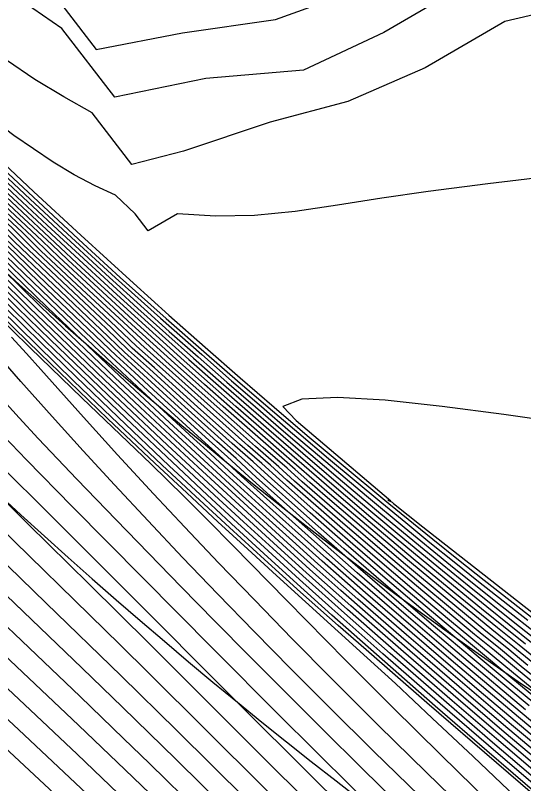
# Model space of a CAD drawing. Extents: x 2356077 to 2359823, y 225951 to 227822.
# Drawn here: x 2357951.71 to 2357969.97, y 226189.55 to 226217.14 of the extents above; entities that cross this region are included whole.
import ezdxf

# ---------------------------------------------------------------- set-up
doc = ezdxf.new("R2010")
doc.units = 0
for name, color, linetype in [('DTM Contours Major', 7, 'Continuous'), ('DTM Contours Minor', 7, 'Continuous'), ('Exist DTM Breakline', 7, 'Continuous'), ('Exist DTM Breakline Underwater', 7, 'Continuous')]:
    doc.layers.add(name, color=color, linetype=linetype)

msp = doc.modelspace()

# ---------------------------------------------------------------- linework, layer by layer
at = {"layer": 'DTM Contours Major'}
for points in [[(2357975.653, 226222.746), (2357964.94, 226216.529), (2357962.058, 226215.169), (2357958.551, 226214.868), (2357955.275, 226214.206), (2357953.379, 226216.673), (2357951.989, 226217.627)], [(2357971.267, 226172.765), (2357969.197, 226174.731), (2357967.18, 226176.673), (2357964.346, 226179.428), (2357958.742, 226184.909), (2357957.294, 226186.312), (2357955.75, 226187.793), (2357953.86, 226189.583), (2357951.828, 226191.489), (2357945.328, 226197.555), (2357942.241, 226200.453), (2357938.525, 226203.958), (2357937.564, 226204.857), (2357935.116, 226207.132), (2357932.576, 226209.482), (2357930.011, 226211.867), (2357927.487, 226214.246), (2357925.073, 226216.575), (2357922.834, 226218.813)], [(2357970.294, 226193.896), (2357969.584, 226194.48), (2357968.819, 226195.092), (2357967.326, 226196.316), (2357965.864, 226197.529), (2357964.628, 226198.57), (2357963.082, 226199.891), (2357961.172, 226201.544), (2357959.402, 226203.092), (2357958.503, 226203.887), (2357957.599, 226204.693), (2357956.08, 226206.065), (2357954.222, 226207.774), (2357953.591, 226208.361), (2357953.013, 226208.91), (2357951.841, 226210.002), (2357950.672, 226211.097), (2357949.504, 226212.204), (2357948.33, 226213.326), (2357947.157, 226214.455), (2357945.245, 226216.321), (2357943.111, 226218.451)], [(2357971.497, 226188.149), (2357966.49, 226192.455), (2357964.305, 226194.352), (2357963.299, 226195.236), (2357961.952, 226196.433), (2357960.653, 226197.602), (2357959.397, 226198.747), (2357958.177, 226199.875), (2357956.985, 226200.988), (2357955.148, 226202.729), (2357953.813, 226204.011), (2357952.497, 226205.289), (2357951.16, 226206.599), (2357949.811, 226207.933), (2357948.457, 226209.281), (2357947.108, 226210.634), (2357944.765, 226213.003), (2357942.743, 226215.073), (2357941.222, 226216.646), (2357939.667, 226218.267)], [(2357971.392, 226191.81), (2357969.436, 226193.423), (2357967.116, 226195.358), (2357965.141, 226197.029), (2357963.833, 226198.154), (2357962.512, 226199.307), (2357961.192, 226200.471), (2357960.567, 226201.049), (2357959.776, 226201.728), (2357958.254, 226203.088), (2357956.71, 226204.487), (2357955.908, 226205.194), (2357955.155, 226205.92), (2357953.588, 226207.389), (2357951.99, 226208.904), (2357951.231, 226209.658), (2357950.203, 226210.618), (2357949.197, 226211.574), (2357947.183, 226213.519), (2357946.173, 226214.506), (2357945.109, 226215.535), (2357944.246, 226216.416), (2357942.407, 226218.271)], [(2357970.689, 226189.958), (2357969.135, 226191.28), (2357967.61, 226192.587), (2357965.649, 226194.284), (2357963.757, 226195.942), (2357962.291, 226197.246), (2357961.301, 226198.137), (2357960.329, 226199.02), (2357958.427, 226200.768), (2357956.47, 226202.589), (2357954.924, 226204.046), (2357953.316, 226205.584), (2357952.208, 226206.655), (2357949.947, 226208.865), (2357947.675, 226211.107), (2357945.585, 226213.186), (2357944.885, 226213.887), (2357944.23, 226214.536), (2357942.173, 226216.642), (2357940.854, 226218.002)], [(2357971.042, 226190.884), (2357969.788, 226191.935), (2357967.363, 226193.988), (2357965.566, 226195.525), (2357963.858, 226197.006), (2357962.223, 226198.449), (2357960.618, 226199.887), (2357959.822, 226200.605), (2357959.021, 226201.344), (2357958.39, 226201.906), (2357956.461, 226203.675), (2357955.16, 226204.881), (2357953.286, 226206.662), (2357951.375, 226208.498), (2357950.409, 226209.434), (2357949.411, 226210.423), (2357947.74, 226212.031), (2357946.031, 226213.71), (2357945.17, 226214.564), (2357944.333, 226215.365), (2357943.199, 226216.545), (2357942.085, 226217.679)], [(2357970.004, 226179.186), (2357966.09, 226183), (2357962.561, 226186.462), (2357957.505, 226191.464), (2357955.511, 226193.421), (2357952.816, 226196.031), (2357950.057, 226198.699), (2357948.678, 226200.046), (2357947.312, 226201.395), (2357946.17, 226202.539), (2357941.633, 226207.134), (2357940.475, 226208.294), (2357937.591, 226211.143), (2357936.128, 226212.599), (2357934.668, 226214.085), (2357933.222, 226215.606), (2357931.803, 226217.17)], [(2357945.293, 226217.152), (2357946.643, 226215.833), (2357948.042, 226214.483), (2357949.445, 226213.146), (2357952.235, 226210.544), (2357953.58, 226209.292), (2357955.31, 226207.715), (2357956.92, 226206.267), (2357958.401, 226204.957), (2357959.477, 226204.016), (2357960.545, 226203.091), (2357961.597, 226202.188), (2357962.63, 226201.31), (2357964.325, 226199.883), (2357965.675, 226198.762), (2357967.343, 226197.4), (2357969.028, 226196.049), (2357970.741, 226194.701)], [(2357970.425, 226184.06), (2357968.894, 226185.52), (2357967.338, 226187.016), (2357965.774, 226188.531), (2357964.218, 226190.05), (2357962.688, 226191.559), (2357961.385, 226192.857), (2357960.113, 226194.134), (2357958.872, 226195.39), (2357957.661, 226196.624), (2357955.329, 226199.024), (2357953.918, 226200.489), (2357952.531, 226201.95), (2357951.839, 226202.689), (2357951.145, 226203.44), (2357949.874, 226204.839), (2357948.605, 226206.265), (2357947.356, 226207.697), (2357946.145, 226209.109), (2357944.991, 226210.478), (2357943.913, 226211.78), (2357942.845, 226213.097), (2357941.851, 226214.35), (2357940.134, 226216.553)]]:
    msp.add_lwpolyline(points, dxfattribs=at)
at = {"layer": 'DTM Contours Minor'}
for points in [[(2357948.676, 226223.633), (2357954.605, 226215.918), (2357957.707, 226216.511), (2357961.054, 226216.988), (2357963.757, 226217.975), (2357972.464, 226223.028)], [(2357943.121, 226218.789), (2357945.028, 226216.892), (2357946.29, 226215.654), (2357947.529, 226214.453), (2357948.78, 226213.253), (2357950.033, 226212.063), (2357951.276, 226210.893), (2357953.691, 226208.644), (2357955.353, 226207.116), (2357956.977, 226205.644), (2357957.941, 226204.783), (2357958.904, 226203.931), (2357960.81, 226202.267), (2357962.656, 226200.677), (2357964.481, 226199.124), (2357965.382, 226198.367), (2357966.903, 226197.107), (2357968.448, 226195.846), (2357970.028, 226194.577)], [(2357971.594, 226173.489), (2357969.646, 226175.343), (2357967.738, 226177.181), (2357964.924, 226179.919), (2357958.132, 226186.573), (2357956.542, 226188.113), (2357955.704, 226188.917), (2357953.925, 226190.61), (2357952.03, 226192.396), (2357946.021, 226198.037), (2357944.033, 226199.917), (2357940.047, 226203.715), (2357937.991, 226205.659), (2357935.718, 226207.781), (2357933.365, 226209.968), (2357930.998, 226212.184), (2357928.681, 226214.392), (2357926.481, 226216.553), (2357924.463, 226218.633)], [(2357970.618, 226179.679), (2357967.928, 226182.267), (2357965.375, 226184.747), (2357962.883, 226187.189), (2357960.62, 226189.428), (2357956.506, 226193.515), (2357955.471, 226194.535), (2357950.565, 226199.33), (2357949.333, 226200.547), (2357948.109, 226201.771), (2357946.945, 226202.951), (2357945.789, 226204.137), (2357942.322, 226207.718), (2357941.153, 226208.914), (2357938.67, 226211.43), (2357937.415, 226212.716), (2357936.155, 226214.034), (2357934.894, 226215.397), (2357933.635, 226216.816), (2357932.283, 226218.419)], [(2357972.95, 226185.956), (2357968.148, 226190.522), (2357966.683, 226191.909), (2357965.36, 226193.146), (2357964.35, 226194.075), (2357961.088, 226197.024), (2357960.055, 226197.967), (2357958.979, 226198.957), (2357957.865, 226199.99), (2357956.72, 226201.061), (2357955.033, 226202.657), (2357953.984, 226203.662), (2357952.603, 226204.997), (2357951.187, 226206.381), (2357949.745, 226207.803), (2357948.288, 226209.255), (2357946.824, 226210.724), (2357944.892, 226212.681), (2357942.996, 226214.624), (2357940.856, 226216.842), (2357939.175, 226218.601)], [(2357943.509, 226218.57), (2357945.264, 226216.832), (2357946.425, 226215.696), (2357947.711, 226214.453), (2357949.007, 226213.214), (2357950.302, 226211.987), (2357951.588, 226210.782), (2357952.855, 226209.603), (2357954.593, 226207.999), (2357956.11, 226206.618), (2357957.108, 226205.72), (2357958.105, 226204.833), (2357959.101, 226203.955), (2357960.091, 226203.091), (2357962.033, 226201.416), (2357963.823, 226199.891), (2357965.492, 226198.49), (2357967.054, 226197.201), (2357968.639, 226195.915), (2357970.251, 226194.627)], [(2357944.212, 226218.398), (2357945.831, 226216.798), (2357946.615, 226216.032), (2357948.21, 226214.488), (2357949.65, 226213.131), (2357954.142, 226208.95), (2357955.475, 226207.733), (2357957.124, 226206.261), (2357958.572, 226204.987), (2357959.688, 226204.018), (2357960.794, 226203.066), (2357961.885, 226202.137), (2357962.955, 226201.232), (2357964.871, 226199.634), (2357965.73, 226198.927), (2357966.599, 226198.217), (2357967.47, 226197.513), (2357968.345, 226196.813), (2357969.226, 226196.115), (2357970.115, 226195.418)], [(2357970.103, 226175.948), (2357968.303, 226177.685), (2357965.51, 226180.403), (2357961.59, 226184.245), (2357958.225, 226187.551), (2357956.535, 226189.196), (2357955.649, 226190.05), (2357953.976, 226191.647), (2357950.396, 226195.033), (2357946.698, 226198.531), (2357944.879, 226200.267), (2357940.72, 226204.282), (2357939.661, 226205.299), (2357938.577, 226206.332), (2357936.526, 226208.265), (2357934.408, 226210.252), (2357932.273, 226212.271), (2357930.171, 226214.299), (2357928.153, 226216.315), (2357926.268, 226218.296)], [(2357971.201, 226180.19), (2357968.547, 226182.731), (2357965.858, 226185.332), (2357964.526, 226186.63), (2357963.211, 226187.919), (2357960.81, 226190.294), (2357956.508, 226194.583), (2357954.356, 226196.713), (2357952.17, 226198.866), (2357951.078, 226199.949), (2357949.986, 226201.042), (2357948.896, 226202.146), (2357947.709, 226203.368), (2357946.523, 226204.605), (2357944.153, 226207.107), (2357941.779, 226209.619), (2357939.658, 226211.852), (2357938.592, 226212.989), (2357937.522, 226214.157), (2357936.446, 226215.365), (2357935.364, 226216.625), (2357933.965, 226218.331)], [(2357970.534, 226187.145), (2357968.766, 226188.854), (2357966.995, 226190.586), (2357965.254, 226192.305), (2357963.58, 226193.979), (2357961.454, 226196.131), (2357959.517, 226198.102), (2357958.619, 226199.01), (2357957.769, 226199.86), (2357956.574, 226201.032), (2357954.108, 226203.399), (2357952.239, 226205.204), (2357950.91, 226206.5), (2357949.512, 226207.873), (2357948.065, 226209.306), (2357946.587, 226210.781), (2357944.702, 226212.681), (2357942.712, 226214.712), (2357941.01, 226216.471), (2357939.27, 226218.288)], [(2357970.537, 226189.099), (2357968.643, 226190.726), (2357966.787, 226192.335), (2357964.678, 226194.185), (2357963.076, 226195.608), (2357961.836, 226196.724), (2357960.638, 226197.813), (2357959.477, 226198.881), (2357958.345, 226199.931), (2357957.238, 226200.969), (2357955.397, 226202.714), (2357953.885, 226204.167), (2357952.639, 226205.376), (2357951.365, 226206.622), (2357950.073, 226207.896), (2357948.773, 226209.187), (2357947.473, 226210.484), (2357945.085, 226212.888), (2357943.433, 226214.568), (2357941.403, 226216.657), (2357939.9, 226218.22)], [(2357970.476, 226189.397), (2357968.701, 226190.919), (2357966.963, 226192.424), (2357964.913, 226194.216), (2357963.079, 226195.842), (2357961.918, 226196.885), (2357960.789, 226197.91), (2357959.687, 226198.919), (2357958.61, 226199.916), (2357957.552, 226200.904), (2357955.679, 226202.671), (2357954.002, 226204.275), (2357952.803, 226205.435), (2357951.576, 226206.632), (2357950.329, 226207.857), (2357949.073, 226209.1), (2357946.57, 226211.596), (2357944.8, 226213.378), (2357943.011, 226215.198), (2357941.588, 226216.663), (2357940.134, 226218.172)], [(2357970.545, 226189.587), (2357968.851, 226191.035), (2357967.19, 226192.468), (2357965.17, 226194.228), (2357963.532, 226195.673), (2357962.031, 226197.016), (2357960.953, 226197.992), (2357959.899, 226198.955), (2357958.866, 226199.908), (2357956.848, 226201.791), (2357955.043, 226203.498), (2357954.126, 226204.374), (2357952.969, 226205.49), (2357951.785, 226206.643), (2357950.581, 226207.822), (2357948.152, 226210.224), (2357945.689, 226212.683), (2357944.433, 226213.949), (2357943.874, 226214.504), (2357943.157, 226215.246), (2357941.779, 226216.661), (2357940.372, 226218.118)], [(2357971.463, 226191.994), (2357969.608, 226193.516), (2357967.307, 226195.427), (2357965.952, 226196.565), (2357964.63, 226197.689), (2357963.361, 226198.785), (2357961.465, 226200.445), (2357960.872, 226200.989), (2357960.054, 226201.692), (2357958.484, 226203.09), (2357956.889, 226204.528), (2357956.054, 226205.268), (2357955.341, 226205.949), (2357953.839, 226207.352), (2357952.308, 226208.797), (2357951.6, 226209.499), (2357950.529, 226210.497), (2357949.489, 226211.481), (2357947.413, 226213.48), (2357945.298, 226215.541), (2357942.694, 226218.16)], [(2357970.467, 226193.99), (2357969.811, 226194.527), (2357969.024, 226195.153), (2357967.5, 226196.396), (2357966.004, 226197.631), (2357964.781, 226198.656), (2357963.329, 226199.892), (2357961.456, 226201.504), (2357959.632, 226203.092), (2357958.704, 226203.909), (2357957.772, 226204.736), (2357956.26, 226206.097), (2357954.512, 226207.697), (2357953.919, 226208.246), (2357950.972, 226210.996), (2357949.768, 226212.134), (2357948.556, 226213.288), (2357947.346, 226214.451), (2357946.148, 226215.615), (2357944.793, 226216.948), (2357943.436, 226218.299)], [(2357970.565, 226176.55), (2357968.87, 226178.186), (2357966.103, 226180.879), (2357962.925, 226183.991), (2357958.314, 226188.532), (2357956.527, 226190.278), (2357955.597, 226191.178), (2357954.034, 226192.678), (2357949.05, 226197.42), (2357947.364, 226199.032), (2357945.704, 226200.634), (2357943.548, 226202.742), (2357941.402, 226204.847), (2357940.311, 226205.911), (2357939.194, 226206.991), (2357937.357, 226208.744), (2357935.47, 226210.537), (2357933.566, 226212.362), (2357931.681, 226214.209), (2357929.85, 226216.067), (2357928.109, 226217.927)], [(2357971.782, 226180.691), (2357969.172, 226183.18), (2357967.762, 226184.535), (2357966.348, 226185.902), (2357964.94, 226187.272), (2357963.546, 226188.636), (2357962.176, 226189.988), (2357959.855, 226192.297), (2357955.425, 226196.736), (2357952.533, 226199.622), (2357951.574, 226200.588), (2357950.613, 226201.564), (2357949.65, 226202.556), (2357948.431, 226203.832), (2357947.209, 226205.134), (2357945.985, 226206.454), (2357944.765, 226207.783), (2357942.35, 226210.437), (2357940.617, 226212.356), (2357939.759, 226213.321), (2357938.905, 226214.301), (2357938.054, 226215.301), (2357937.203, 226216.33), (2357935.864, 226218.018)], [(2357970.617, 226189.773), (2357968.995, 226191.156), (2357967.405, 226192.524), (2357965.414, 226194.252), (2357963.64, 226195.812), (2357962.156, 226197.135), (2357961.125, 226198.067), (2357960.113, 226198.988), (2357959.12, 226199.902), (2357957.175, 226201.708), (2357955.242, 226203.527), (2357954.259, 226204.464), (2357953.141, 226205.539), (2357951.996, 226206.65), (2357949.658, 226208.941), (2357947.313, 226211.263), (2357945.324, 226213.25), (2357944.658, 226213.919), (2357944.051, 226214.52), (2357941.974, 226216.654), (2357940.612, 226218.061)], [(2357970.76, 226190.143), (2357969.27, 226191.407), (2357967.808, 226192.657), (2357965.877, 226194.322), (2357964.368, 226195.637), (2357963.398, 226196.491), (2357962.432, 226197.351), (2357961.481, 226198.204), (2357959.622, 226199.894), (2357957.808, 226201.565), (2357956.189, 226203.071), (2357954.543, 226204.624), (2357953.494, 226205.626), (2357952.422, 226206.659), (2357950.234, 226208.79), (2357948.021, 226210.969), (2357945.845, 226213.122), (2357944.41, 226214.55), (2357943.653, 226215.319), (2357941.098, 226217.94)], [(2357970.831, 226190.328), (2357969.403, 226191.537), (2357968.001, 226192.731), (2357965.564, 226194.828), (2357964.01, 226196.183), (2357962.578, 226197.45), (2357961.664, 226198.268), (2357959.872, 226199.891), (2357957.551, 226202.023), (2357955.292, 226204.125), (2357953.674, 226205.664), (2357952.637, 226206.661), (2357950.521, 226208.716), (2357949.453, 226209.76), (2357947.604, 226211.584), (2357946.867, 226212.305), (2357943.84, 226215.311), (2357941.344, 226217.877)], [(2357970.772, 226193.036), (2357969.951, 226193.705), (2357969.135, 226194.382), (2357968.41, 226194.97), (2357966.273, 226196.743), (2357964.89, 226197.91), (2357963.166, 226199.391), (2357962.012, 226200.394), (2357961.468, 226200.881), (2357960.611, 226201.62), (2357958.943, 226203.092), (2357957.247, 226204.609), (2357956.378, 226205.391), (2357954.341, 226207.276), (2357952.945, 226208.582), (2357952.316, 226209.196), (2357951.182, 226210.252), (2357950.078, 226211.292), (2357948.978, 226212.341), (2357947.873, 226213.403), (2357946.769, 226214.472), (2357945.674, 226215.544), (2357944.859, 226216.348), (2357943.267, 226217.94)], [(2357970.902, 226190.514), (2357969.533, 226191.668), (2357968.189, 226192.81), (2357965.762, 226194.892), (2357964.143, 226196.297), (2357962.728, 226197.546), (2357960.981, 226199.111), (2357959.269, 226200.665), (2357957.241, 226202.527), (2357955.46, 226204.181), (2357953.856, 226205.701), (2357952.853, 226206.662), (2357950.806, 226208.643), (2357949.773, 226209.65), (2357948.706, 226210.706), (2357947.158, 226212.213), (2357944.779, 226214.57), (2357944.014, 226215.319), (2357942.784, 226216.59), (2357941.59, 226217.812)], [(2357970.972, 226190.699), (2357969.661, 226191.801), (2357968.374, 226192.891), (2357965.958, 226194.956), (2357964.28, 226196.408), (2357962.881, 226197.638), (2357961.199, 226199.14), (2357959.547, 226200.635), (2357958.718, 226201.397), (2357958.112, 226201.943), (2357956.256, 226203.653), (2357954.994, 226204.833), (2357954.04, 226205.735), (2357952.085, 226207.609), (2357950.091, 226209.542), (2357949.056, 226210.567), (2357947.45, 226212.122), (2357945.801, 226213.746), (2357944.97, 226214.573), (2357944.177, 226215.338), (2357942.991, 226216.568), (2357941.838, 226217.746)], [(2357971.112, 226191.07), (2357969.913, 226192.071), (2357967.592, 226194.028), (2357965.742, 226195.605), (2357963.982, 226197.125), (2357962.412, 226198.506), (2357960.866, 226199.886), (2357960.097, 226200.577), (2357959.327, 226201.288), (2357958.668, 226201.869), (2357956.666, 226203.697), (2357955.988, 226204.323), (2357955.326, 226204.926), (2357952.585, 226207.537), (2357950.725, 226209.327), (2357949.769, 226210.276), (2357948.902, 226211.102), (2357948.031, 226211.94), (2357946.262, 226213.672), (2357945.371, 226214.553), (2357944.482, 226215.399), (2357943.408, 226216.52), (2357942.334, 226217.612)], [(2357970.122, 226193.801), (2357969.359, 226194.432), (2357968.614, 226195.031), (2357967.152, 226196.236), (2357965.722, 226197.428), (2357964.472, 226198.486), (2357962.836, 226199.891), (2357962.287, 226200.367), (2357961.76, 226200.832), (2357960.891, 226201.583), (2357959.172, 226203.092), (2357957.424, 226204.65), (2357955.897, 226206.035), (2357954.593, 226207.237), (2357953.267, 226208.473), (2357952.668, 226209.05), (2357951.511, 226210.128), (2357950.374, 226211.195), (2357949.241, 226212.273), (2357948.102, 226213.364), (2357946.965, 226214.463), (2357945.053, 226216.334), (2357943.551, 226217.832)], [(2357970.878, 226211.352), (2357968.684, 226211.087), (2357966.536, 226210.822), (2357964.874, 226210.574), (2357963.283, 226210.321), (2357961.759, 226210.103), (2357960.298, 226209.958), (2357958.897, 226209.925), (2357957.531, 226210.011), (2357956.48, 226209.405), (2357956.009, 226210.018), (2357955.308, 226210.687), (2357954.568, 226211.024), (2357953.82, 226211.42), (2357953.061, 226211.873), (2357951.649, 226212.826), (2357950.193, 226213.93), (2357948.707, 226215.15), (2357947.207, 226216.453), (2357945.707, 226217.806)], [(2357972.229, 226217.606), (2357969.295, 226216.924), (2357966.426, 226215.259), (2357963.645, 226214.053), (2357960.864, 226213.307), (2357957.745, 226212.268), (2357955.896, 226211.782), (2357954.467, 226213.641), (2357953.453, 226214.215), (2357952.404, 226214.833), (2357951.39, 226215.532), (2357950.485, 226216.223), (2357949.591, 226216.956), (2357948.702, 226217.727)], [(2357971.027, 226177.151), (2357969.439, 226178.686), (2357965.55, 226182.474), (2357962.236, 226185.727), (2357957.468, 226190.431), (2357955.551, 226192.302), (2357954.101, 226193.701), (2357949.553, 226198.061), (2357948.024, 226199.538), (2357946.514, 226201.011), (2357945.398, 226202.113), (2357942.088, 226205.413), (2357940.969, 226206.523), (2357939.827, 226207.644), (2357936.531, 226210.835), (2357934.851, 226212.473), (2357933.18, 226214.138), (2357931.541, 226215.831), (2357929.955, 226217.551)], [(2357970.037, 226192.207), (2357967.819, 226194.071), (2357965.919, 226195.684), (2357964.11, 226197.241), (2357962.601, 226198.563), (2357961.113, 226199.886), (2357960.372, 226200.55), (2357959.634, 226201.231), (2357958.945, 226201.833), (2357957.566, 226203.083), (2357956.168, 226204.365), (2357955.481, 226204.982), (2357954.595, 226205.832), (2357952.836, 226207.5), (2357951.042, 226209.221), (2357950.131, 226210.125), (2357949.227, 226210.981), (2357948.322, 226211.849), (2357946.492, 226213.634), (2357945.571, 226214.542), (2357944.626, 226215.439), (2357943.617, 226216.495), (2357942.582, 226217.544)], [(2357970.161, 226192.344), (2357968.044, 226194.116), (2357967.362, 226194.695), (2357966.733, 226195.222), (2357964.85, 226196.827), (2357963.512, 226197.987), (2357962.074, 226199.252), (2357960.645, 226200.523), (2357959.944, 226201.171), (2357959.222, 226201.798), (2357957.796, 226203.085), (2357956.349, 226204.406), (2357955.628, 226205.046), (2357954.782, 226205.862), (2357953.086, 226207.463), (2357951.358, 226209.115), (2357950.495, 226209.972), (2357949.552, 226210.861), (2357948.613, 226211.757), (2357946.722, 226213.596), (2357945.772, 226214.53), (2357944.776, 226215.481), (2357943.827, 226216.469), (2357942.831, 226217.476)], [(2357971.322, 226191.625), (2357969.263, 226193.33), (2357968.266, 226194.163), (2357966.272, 226195.841), (2357964.995, 226196.928), (2357963.672, 226198.071), (2357962.293, 226199.279), (2357960.919, 226200.497), (2357960.255, 226201.111), (2357959.499, 226201.763), (2357958.025, 226203.087), (2357956.529, 226204.447), (2357955.768, 226205.116), (2357954.968, 226205.891), (2357953.337, 226207.427), (2357951.674, 226209.01), (2357950.862, 226209.816), (2357949.877, 226210.74), (2357948.905, 226211.666), (2357946.953, 226213.558), (2357945.973, 226214.518), (2357944.936, 226215.514), (2357944.036, 226216.442), (2357943.079, 226217.407)], [(2357944.823, 226217.458), (2357946.442, 226215.867), (2357947.816, 226214.536), (2357949.189, 226213.221), (2357950.553, 226211.931), (2357953.216, 226209.448), (2357954.955, 226207.852), (2357956.331, 226206.605), (2357957.237, 226205.794), (2357958.272, 226204.876), (2357959.304, 226203.971), (2357960.329, 226203.08), (2357961.341, 226202.208), (2357963.304, 226200.535), (2357964.837, 226199.247), (2357966.395, 226197.957), (2357968.014, 226196.641), (2357969.656, 226195.327), (2357971.008, 226194.261)], [(2357945.374, 226217.481), (2357947.127, 226215.774), (2357948.89, 226214.081), (2357950.643, 226212.418), (2357952.372, 226210.801), (2357954.058, 226209.243), (2357955.946, 226207.524), (2357957.226, 226206.376), (2357958.524, 226205.226), (2357959.785, 226204.125), (2357961.008, 226203.07), (2357962.194, 226202.06), (2357963.344, 226201.093), (2357965.127, 226199.615), (2357966.71, 226198.327), (2357967.63, 226197.589), (2357968.551, 226196.859), (2357969.478, 226196.131), (2357970.415, 226195.404)], [(2357971.017, 226172.1), (2357968.802, 226174.159), (2357966.655, 226176.189), (2357964.649, 226178.108), (2357962.162, 226180.51), (2357958.593, 226183.975), (2357956.551, 226185.939), (2357955.822, 226186.633), (2357953.829, 226188.513), (2357951.665, 226190.537), (2357944.633, 226197.073), (2357941.405, 226200.084), (2357937.934, 226203.332), (2357937.038, 226204.167), (2357934.299, 226206.704), (2357928.565, 226211.986), (2357925.728, 226214.612), (2357923.017, 226217.147)], [(2357971.534, 226192.177), (2357969.78, 226193.611), (2357968.914, 226194.33), (2357968.205, 226194.91), (2357966.113, 226196.654), (2357964.761, 226197.8), (2357963.55, 226198.84), (2357961.738, 226200.419), (2357961.172, 226200.933), (2357960.332, 226201.656), (2357958.713, 226203.091), (2357956.21, 226205.335), (2357955.527, 226205.978), (2357954.09, 226207.314), (2357952.626, 226208.69), (2357951.96, 226209.346), (2357950.855, 226210.375), (2357949.783, 226211.387), (2357948.716, 226212.408), (2357947.643, 226213.441), (2357946.572, 226214.483), (2357945.507, 226215.527), (2357943.822, 226217.203)], [(2357966.222, 226189.114), (2357964.59, 226190.709), (2357962.983, 226192.298), (2357961.615, 226193.668), (2357960.282, 226195.02), (2357958.981, 226196.357), (2357957.712, 226197.679), (2357956.473, 226198.986), (2357955.264, 226200.281), (2357954.139, 226201.504), (2357953.024, 226202.734), (2357951.904, 226203.99), (2357950.626, 226205.448), (2357948.075, 226208.398), (2357946.844, 226209.824), (2357945.669, 226211.172), (2357944.573, 226212.409), (2357943.815, 226213.243), (2357943.453, 226213.634), (2357943.302, 226213.768), (2357942.861, 226214.249), (2357942.343, 226214.787), (2357940.353, 226216.908)], [(2357971.238, 226182.251), (2357969.793, 226183.626), (2357968.322, 226185.035), (2357966.838, 226186.467), (2357965.353, 226187.908), (2357963.88, 226189.348), (2357962.433, 226190.775), (2357961.199, 226192), (2357958.813, 226194.392), (2357953.748, 226199.506), (2357952.102, 226201.186), (2357951.278, 226202.04), (2357950.449, 226202.91), (2357949.207, 226204.238), (2357947.954, 226205.606), (2357946.695, 226207.005), (2357945.44, 226208.425), (2357944.193, 226209.857), (2357942.963, 226211.29), (2357942.281, 226212.095), (2357941.604, 226212.902)], [(2357968.213, 226188.262), (2357966.475, 226189.95), (2357964.75, 226191.646), (2357963.066, 226193.325), (2357961.649, 226194.758), (2357960.293, 226196.148), (2357959.007, 226197.485), (2357957.798, 226198.759), (2357956.674, 226199.958), (2357955.382, 226201.36), (2357954.156, 226202.717), (2357952.626, 226204.43), (2357952.108, 226205.002), (2357951.57, 226205.588)], [(2357971.523, 226202.489), (2357969.255, 226202.807), (2357967.035, 226203.099), (2357964.998, 226203.32), (2357963.276, 226203.423), (2357962.003, 226203.364), (2357961.312, 226203.097), (2357961.794, 226202.593), (2357965.197, 226199.706), (2357965.082, 226199.729), (2357965.249, 226199.66), (2357965.297, 226199.615), (2357966.344, 226198.776), (2357971.64, 226194.628)]]:
    msp.add_lwpolyline(points, dxfattribs=at)
at = {"layer": 'Exist DTM Breakline'}
for points in [[(2357739.379, 226441.004), (2357819.613, 226359.102), (2357890.87, 226277.588), (2357993.999, 226180.096), (2358102.764, 226183.23), (2358191.473, 226205.9), (2358275.273, 226131.78), (2358421.38, 226152.319), (2358505.025, 226137.402), (2358547.118, 226053.573)], [(2357719.555, 226395.117), (2357791.559, 226318.918), (2357850.785, 226251.619), (2357976.144, 226133.407), (2357988.46, 226117.463)]]:
    msp.add_spline(points, degree=3, dxfattribs=at)
at = {"layer": 'Exist DTM Breakline Underwater'}
for points in [[(2357739.428, 226434.309), (2357811.723, 226357.465), (2357885.724, 226276.345), (2357991.789, 226172.502), (2358103.028, 226173.66), (2358191.056, 226197.408), (2358272.648, 226122.63), (2358421.22, 226141.688), (2358498.765, 226117.394), (2358527.12, 226046.782)], [(2357722.365, 226399.093), (2357796.501, 226325.142), (2357855.427, 226255.408), (2357974.836, 226142.381), (2357994.862, 226118.943)]]:
    msp.add_spline(points, degree=3, dxfattribs=at)

doc.saveas('drawing.dxf')
